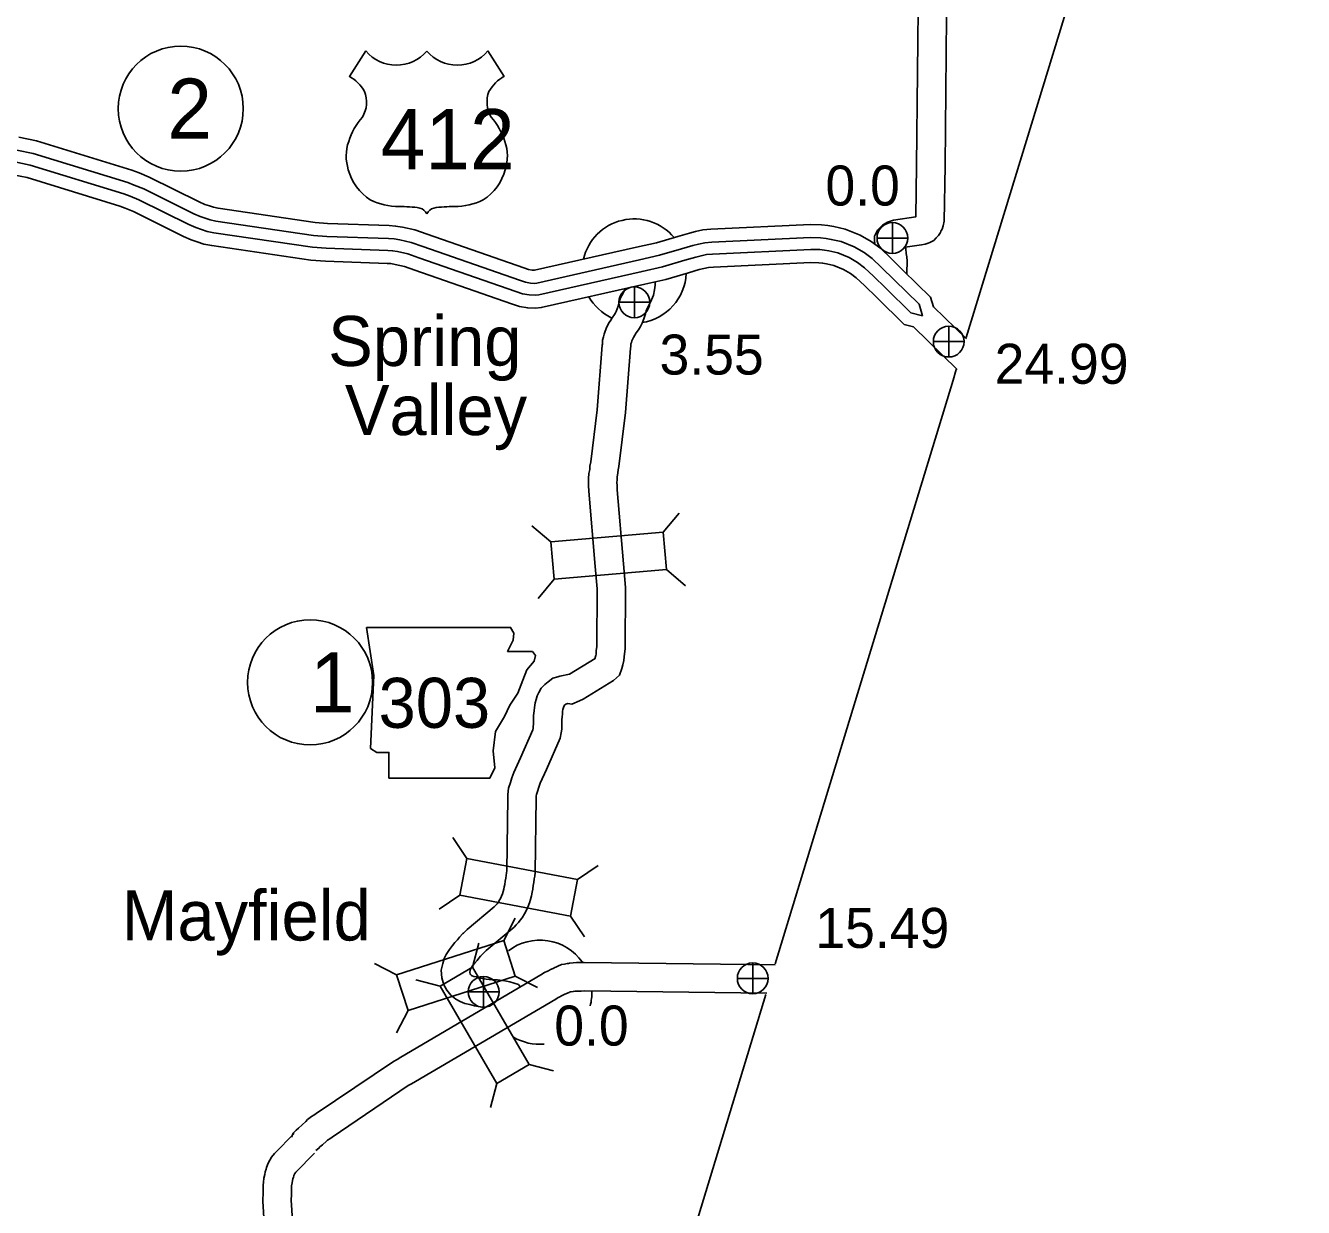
# Model space of a CAD drawing. Extents: x -939622 to -934245, y 1383184 to 1385301.
# Drawn here: x -936249.07 to -936208.61, y 1384987.86 to 1385025.28 of the extents above; entities that cross this region are included whole.
import ezdxf

# ---------------------------------------------------------------- set-up
doc = ezdxf.new("R2010")
doc.units = 0
for name, color, linetype in [('10', 7, 'Continuous'), ('15', 7, 'Continuous'), ('2', 7, 'Continuous'), ('20', 7, 'Continuous'), ('21', 7, 'Continuous'), ('22', 7, 'Continuous'), ('24', 7, 'Continuous'), ('25', 7, 'Continuous'), ('26', 7, 'Continuous'), ('27', 7, 'Continuous')]:
    doc.layers.add(name, color=color, linetype=linetype)

msp = doc.modelspace()

# ---------------------------------------------------------------- linework, layer by layer
at = {"layer": '10'}
for p, q in [((-936235.21, 1384996.551), (-936235.228, 1384996.532)), ((-936234.581, 1384995.908), (-936234.563, 1384995.926))]:
    msp.add_line(p, q, dxfattribs=at)
for points in [[(-936220.806, 1385026.765), (-936220.862, 1385020.847), (-936220.887, 1385019.22), (-936221.593, 1385019.115), (-936221.784, 1385019.054), (-936221.936, 1385018.958), (-936222.004, 1385018.897), (-936222.034, 1385018.867), (-936222.103, 1385018.798), (-936222.195, 1385018.614), (-936222.195, 1385018.463), (-936222.187, 1385018.375), (-936222.182, 1385018.354)], [(-936219.906, 1385026.755), (-936219.962, 1385020.836), (-936219.989, 1385019.089), (-936220.017, 1385018.944), (-936220.054, 1385018.834), (-936220.09, 1385018.767), (-936220.108, 1385018.73), (-936220.166, 1385018.631), (-936220.24, 1385018.557), (-936220.317, 1385018.479), (-936220.447, 1385018.409), (-936220.499, 1385018.39), (-936220.589, 1385018.356), (-936220.711, 1385018.336), (-936221.219, 1385018.261), (-936221.206, 1385018.207), (-936221.187, 1385018.063), (-936221.175, 1385017.962), (-936221.159, 1385017.817), (-936221.163, 1385017.68), (-936221.166, 1385017.592), (-936221.169, 1385017.424)], [(-936229.135, 1385017.166), (-936229.138, 1385017.066), (-936229.161, 1385016.909), (-936229.188, 1385016.743), (-936229.25, 1385016.6), (-936229.291, 1385016.527), (-936229.327, 1385016.454), (-936229.36, 1385016.387), (-936229.404, 1385016.3), (-936229.424, 1385016.246), (-936229.441, 1385016.155), (-936229.5, 1385015.992), (-936229.551, 1385015.863), (-936229.607, 1385015.75), (-936229.668, 1385015.651), (-936229.735, 1385015.547), (-936229.779, 1385015.476), (-936229.824, 1385015.405), (-936229.859, 1385015.345), (-936229.877, 1385015.299), (-936229.893, 1385015.251), (-936229.907, 1385015.199), (-936229.908, 1385015.194), (-936229.91, 1385015.123), (-936229.918, 1385015.067), (-936230.074, 1385013.027), (-936230.287, 1385011.32), (-936230.31, 1385011.21), (-936230.316, 1385011.123), (-936230.34, 1385010.985), (-936230.346, 1385010.898), (-936230.348, 1385010.812), (-936230.346, 1385010.714), (-936230.339, 1385010.625), (-936230.339, 1385010.58), (-936230.137, 1385008.237), (-936230.074, 1385007.486), (-936230.087, 1385005.544), (-936230.107, 1385005.395), (-936230.115, 1385005.295), (-936230.129, 1385005.174), (-936230.165, 1385005.037), (-936230.196, 1385004.93), (-936230.271, 1385004.71), (-936230.459, 1385004.545), (-936231.414, 1385003.959), (-936231.53, 1385003.901), (-936231.778, 1385003.798), (-936231.899, 1385003.816), (-936231.93, 1385003.809), (-936231.963, 1385003.8), (-936231.97, 1385003.797), (-936231.972, 1385003.796), (-936232.02, 1385003.757), (-936232.02, 1385003.756), (-936232.024, 1385003.746), (-936232.039, 1385003.696), (-936232.057, 1385003.633), (-936232.07, 1385003.564), (-936232.077, 1385003.495), (-936232.087, 1385003.387), (-936232.089, 1385003.306), (-936232.092, 1385003.209), (-936232.095, 1385003.145), (-936232.098, 1385003.002), (-936232.116, 1385002.893), (-936232.146, 1385002.719), (-936232.581, 1385001.724), (-936232.781, 1385001.291), (-936232.824, 1385001.171), (-936232.868, 1385001.032), (-936232.9, 1385000.941), (-936232.905, 1385000.897), (-936232.904, 1385000.828), (-936232.941, 1384998.471), (-936232.952, 1384998.354), (-936232.965, 1384998.262), (-936232.978, 1384998.156), (-936232.996, 1384998.053), (-936233.011, 1384997.945), (-936233.031, 1384997.84), (-936233.053, 1384997.73), (-936233.085, 1384997.618), (-936233.117, 1384997.507), (-936233.168, 1384997.373), (-936233.22, 1384997.259), (-936233.275, 1384997.159), (-936233.351, 1384997.037), (-936233.412, 1384996.955), (-936233.468, 1384996.886), (-936233.543, 1384996.807), (-936233.605, 1384996.736), (-936234.492, 1384995.995), (-936234.581, 1384995.908)], [(-936230.087, 1385016.949), (-936230.134, 1385016.853), (-936230.167, 1385016.787), (-936230.231, 1385016.658), (-936230.294, 1385016.489), (-936230.312, 1385016.394), (-936230.342, 1385016.311), (-936230.374, 1385016.229), (-936230.396, 1385016.185), (-936230.431, 1385016.128), (-936230.496, 1385016.027), (-936230.541, 1385015.954), (-936230.592, 1385015.874), (-936230.67, 1385015.741), (-936230.723, 1385015.606), (-936230.755, 1385015.51), (-936230.777, 1385015.429), (-936230.805, 1385015.321), (-936230.809, 1385015.194), (-936230.813, 1385015.159), (-936230.97, 1385013.117), (-936231.175, 1385011.471), (-936231.205, 1385011.333), (-936231.211, 1385011.228), (-936231.234, 1385011.095), (-936231.245, 1385010.942), (-936231.249, 1385010.812), (-936231.245, 1385010.669), (-936231.239, 1385010.591), (-936231.239, 1385010.54), (-936231.034, 1385008.16), (-936230.974, 1385007.451), (-936230.987, 1385005.607), (-936231.002, 1385005.492), (-936231.011, 1385005.381), (-936231.016, 1385005.34), (-936231.033, 1385005.278), (-936231.043, 1385005.242), (-936231.852, 1385004.746), (-936232.153, 1385004.682), (-936232.221, 1385004.662), (-936232.376, 1385004.615), (-936232.523, 1385004.508), (-936232.637, 1385004.415), (-936232.745, 1385004.3), (-936232.822, 1385004.168), (-936232.871, 1385004.057), (-936232.904, 1385003.945), (-936232.934, 1385003.84), (-936232.962, 1385003.693), (-936232.973, 1385003.581), (-936232.986, 1385003.443), (-936232.989, 1385003.332), (-936232.992, 1385003.242), (-936232.995, 1385003.174), (-936232.997, 1385003.083), (-936233.003, 1385003.041), (-936233.014, 1385002.981), (-936233.402, 1385002.093), (-936233.614, 1385001.634), (-936233.677, 1385001.46), (-936233.722, 1385001.316), (-936233.785, 1385001.136), (-936233.805, 1385000.94), (-936233.804, 1385000.834), (-936233.84, 1384998.522), (-936233.847, 1384998.458), (-936233.858, 1384998.377), (-936233.868, 1384998.29), (-936233.885, 1384998.195), (-936233.9, 1384998.092), (-936233.915, 1384998.011), (-936233.929, 1384997.941), (-936233.95, 1384997.866), (-936233.972, 1384997.791), (-936233.999, 1384997.72), (-936234.024, 1384997.666), (-936234.052, 1384997.615), (-936234.096, 1384997.544), (-936234.124, 1384997.506), (-936234.146, 1384997.479), (-936234.208, 1384997.413), (-936234.236, 1384997.381), (-936235.096, 1384996.663), (-936235.21, 1384996.551)], [(-936235.228, 1384996.532), (-936235.33, 1384996.42), (-936235.402, 1384996.341), (-936235.476, 1384996.25), (-936235.551, 1384996.157), (-936235.653, 1384996.035), (-936235.753, 1384995.871), (-936235.815, 1384995.747), (-936235.866, 1384995.592), (-936235.909, 1384995.378), (-936235.897, 1384995.137), (-936235.825, 1384994.912), (-936235.737, 1384994.742), (-936235.605, 1384994.585), (-936235.453, 1384994.456), (-936235.31, 1384994.384), (-936235.164, 1384994.321), (-936235.01, 1384994.286), (-936234.854, 1384994.245), (-936234.624, 1384994.204), (-936234.538, 1384994.195)], [(-936234.563, 1384995.926), (-936234.664, 1384995.815), (-936234.718, 1384995.756), (-936234.775, 1384995.684), (-936234.856, 1384995.585), (-936234.921, 1384995.508), (-936234.964, 1384995.436), (-936234.98, 1384995.404), (-936234.994, 1384995.361), (-936235.004, 1384995.31), (-936235.004, 1384995.299), (-936234.991, 1384995.259), (-936234.983, 1384995.243), (-936234.964, 1384995.221), (-936234.954, 1384995.212), (-936234.93, 1384995.2), (-936234.884, 1384995.18), (-936234.798, 1384995.161), (-936234.66, 1384995.125), (-936234.494, 1384995.095), (-936234.301, 1384995.074), (-936234.131, 1384995.074), (-936233.893, 1384995.039), (-936233.735, 1384995.011), (-936233.467, 1384994.918), (-936233.397, 1384994.837)], [(-936240.654, 1384990.094), (-936240.596, 1384990.212), (-936240.502, 1384990.315), (-936240.436, 1384990.371), (-936240.196, 1384990.589), (-936240.145, 1384990.65), (-936240.015, 1384990.739), (-936239.947, 1384990.783), (-936239.872, 1384990.835), (-936237.427, 1384992.488), (-936237.31, 1384992.553), (-936237.192, 1384992.626), (-936232.76, 1384995.224), (-936232.638, 1384995.304), (-936232.546, 1384995.345), (-936232.516, 1384995.358), (-936232.453, 1384995.397), (-936232.367, 1384995.433), (-936232.314, 1384995.456), (-936232.28, 1384995.472), (-936232.224, 1384995.504), (-936232.1, 1384995.552), (-936232.011, 1384995.569), (-936231.929, 1384995.585), (-936231.878, 1384995.59), (-936231.846, 1384995.597), (-936231.735, 1384995.612), (-936231.631, 1384995.616), (-936231.505, 1384995.616), (-936231.385, 1384995.622), (-936225.343, 1384995.541)], [(-936239.879, 1384989.663), (-936239.785, 1384989.736), (-936239.753, 1384989.782), (-936239.673, 1384989.848), (-936239.543, 1384989.966), (-936239.534, 1384989.978), (-936239.515, 1384989.991), (-936239.444, 1384990.037), (-936239.363, 1384990.093), (-936236.955, 1384991.721), (-936236.856, 1384991.776), (-936236.729, 1384991.853), (-936232.287, 1384994.458), (-936232.205, 1384994.511), (-936232.178, 1384994.524), (-936232.1, 1384994.559), (-936232.043, 1384994.593), (-936232.015, 1384994.605), (-936231.943, 1384994.636), (-936231.863, 1384994.674), (-936231.843, 1384994.685), (-936231.8, 1384994.693), (-936231.731, 1384994.7), (-936231.685, 1384994.711), (-936231.658, 1384994.714), (-936231.613, 1384994.716), (-936231.481, 1384994.716), (-936231.368, 1384994.722), (-936225.603, 1384994.644)], [(-936241.51, 1384987.19), (-936241.546, 1384987.893), (-936241.557, 1384988.052), (-936241.558, 1384988.173), (-936241.553, 1384988.251), (-936241.554, 1384988.317), (-936241.552, 1384988.443), (-936241.553, 1384988.566), (-936241.541, 1384988.667), (-936241.524, 1384988.791), (-936241.501, 1384988.903), (-936241.483, 1384988.989), (-936241.458, 1384989.074), (-936241.441, 1384989.133), (-936241.395, 1384989.27), (-936241.341, 1384989.359), (-936241.286, 1384989.451), (-936241.194, 1384989.568), (-936240.573, 1384990.209)], [(-936240.612, 1384987.247), (-936240.648, 1384987.947), (-936240.658, 1384988.087), (-936240.658, 1384988.147), (-936240.653, 1384988.225), (-936240.654, 1384988.314), (-936240.652, 1384988.44), (-936240.652, 1384988.516), (-936240.648, 1384988.553), (-936240.636, 1384988.639), (-936240.62, 1384988.719), (-936240.609, 1384988.771), (-936240.593, 1384988.824), (-936240.581, 1384988.867), (-936240.574, 1384988.887), (-936240.57, 1384988.895), (-936240.542, 1384988.942), (-936240.515, 1384988.976), (-936239.927, 1384989.582)]]:
    msp.add_lwpolyline(points, dxfattribs=at)
at = {"layer": '15'}
for points in [[(-936249.288, 1385021.745), (-936248.727, 1385021.629), (-936245.704, 1385020.7), (-936245.478, 1385020.615), (-936245.156, 1385020.483), (-936243.577, 1385019.696), (-936243.393, 1385019.619), (-936243.253, 1385019.568), (-936243.127, 1385019.528), (-936242.976, 1385019.498), (-936239.906, 1385019.045), (-936239.517, 1385019.018), (-936237.563, 1385018.949), (-936237.357, 1385018.934), (-936237.138, 1385018.897), (-936236.75, 1385018.808), (-936236.359, 1385018.674), (-936233.3, 1385017.607), (-936233.146, 1385017.556), (-936233.035, 1385017.537), (-936232.974, 1385017.533), (-936232.962, 1385017.535), (-936229.726, 1385018.265), (-936229.101, 1385018.405), (-936228.422, 1385018.604), (-936228.056, 1385018.712), (-936227.861, 1385018.758), (-936227.627, 1385018.809), (-936227.377, 1385018.831), (-936224.225, 1385018.978), (-936223.874, 1385018.971), (-936223.67, 1385018.948), (-936223.483, 1385018.916), (-936223.122, 1385018.835), (-936222.652, 1385018.642), (-936222.299, 1385018.44), (-936221.999, 1385018.217), (-936221.682, 1385017.916), (-936221.285, 1385017.528), (-936220.418, 1385016.678), (-936220.328, 1385016.38)], [(-936249.35, 1385021.337), (-936248.829, 1385021.229), (-936245.837, 1385020.309), (-936245.629, 1385020.231), (-936245.326, 1385020.107), (-936243.749, 1385019.321), (-936243.543, 1385019.235), (-936243.386, 1385019.178), (-936243.229, 1385019.128), (-936243.046, 1385019.092), (-936239.951, 1385018.635), (-936239.538, 1385018.606), (-936237.585, 1385018.537), (-936237.407, 1385018.524), (-936237.219, 1385018.492), (-936236.863, 1385018.411), (-936236.494, 1385018.284), (-936233.433, 1385017.216), (-936233.246, 1385017.155), (-936233.083, 1385017.127), (-936232.957, 1385017.119), (-936232.887, 1385017.129), (-936229.636, 1385017.863), (-936228.998, 1385018.006), (-936228.305, 1385018.208), (-936227.95, 1385018.313), (-936227.77, 1385018.356), (-936227.565, 1385018.4), (-936227.349, 1385018.42), (-936224.219, 1385018.565), (-936223.902, 1385018.559), (-936223.729, 1385018.54), (-936223.563, 1385018.511), (-936223.246, 1385018.44), (-936222.834, 1385018.271), (-936222.526, 1385018.094), (-936222.265, 1385017.901), (-936221.968, 1385017.619), (-936221.574, 1385017.234), (-936220.782, 1385016.458), (-936220.67, 1385016.086)], [(-936249.407, 1385020.966), (-936248.923, 1385020.865), (-936245.958, 1385019.954), (-936245.765, 1385019.882), (-936245.481, 1385019.765), (-936243.905, 1385018.979), (-936243.68, 1385018.885), (-936243.507, 1385018.822), (-936243.322, 1385018.764), (-936243.11, 1385018.722), (-936239.991, 1385018.262), (-936239.558, 1385018.231), (-936237.605, 1385018.163), (-936237.453, 1385018.152), (-936237.293, 1385018.124), (-936236.966, 1385018.049), (-936236.616, 1385017.93), (-936233.553, 1385016.861), (-936233.338, 1385016.79), (-936233.126, 1385016.754), (-936232.941, 1385016.743), (-936232.819, 1385016.76), (-936229.554, 1385017.497), (-936228.904, 1385017.642), (-936228.2, 1385017.848), (-936227.854, 1385017.951), (-936227.687, 1385017.99), (-936227.509, 1385018.029), (-936227.323, 1385018.045), (-936224.214, 1385018.19), (-936223.926, 1385018.185), (-936223.782, 1385018.168), (-936223.636, 1385018.143), (-936223.359, 1385018.081), (-936222.999, 1385017.933), (-936222.731, 1385017.78), (-936222.507, 1385017.613), (-936222.228, 1385017.348), (-936221.836, 1385016.966), (-936221.044, 1385016.19), (-936220.67, 1385016.086)], [(-936249.469, 1385020.557), (-936249.025, 1385020.465), (-936246.091, 1385019.563), (-936245.916, 1385019.497), (-936245.651, 1385019.389), (-936244.077, 1385018.604), (-936243.83, 1385018.501), (-936243.64, 1385018.432), (-936243.425, 1385018.364), (-936243.18, 1385018.315), (-936240.036, 1385017.852), (-936239.58, 1385017.819), (-936237.627, 1385017.751), (-936237.503, 1385017.742), (-936237.374, 1385017.719), (-936237.079, 1385017.652), (-936236.751, 1385017.54), (-936233.685, 1385016.471), (-936233.438, 1385016.389), (-936233.174, 1385016.343), (-936232.924, 1385016.328), (-936232.745, 1385016.354), (-936229.463, 1385017.094), (-936228.801, 1385017.243), (-936228.083, 1385017.453), (-936227.748, 1385017.552), (-936227.596, 1385017.588), (-936227.446, 1385017.62), (-936227.295, 1385017.634), (-936224.209, 1385017.778), (-936223.954, 1385017.773), (-936223.84, 1385017.76), (-936223.716, 1385017.738), (-936223.483, 1385017.686), (-936223.181, 1385017.562), (-936222.958, 1385017.434), (-936222.773, 1385017.297), (-936222.514, 1385017.051), (-936222.125, 1385016.671), (-936221.257, 1385015.821), (-936220.958, 1385015.738)], [(-936220.328, 1385016.38), (-936219.285, 1385015.358)], [(-936220.958, 1385015.738), (-936219.58, 1385014.387)]]:
    msp.add_lwpolyline(points, dxfattribs=at)
at = {"layer": '2'}
for points in [[(-936219.295, 1385015.403), (-936215.314, 1385028.407), (-936212.625, 1385037.204), (-936208.681, 1385050.093), (-936208.614, 1385050.3)], [(-936225.338, 1384995.579), (-936219.707, 1385014.058), (-936219.606, 1385014.386)], [(-936227.019, 1384990.062), (-936225.634, 1384994.608)], [(-936233.106, 1384940.476), (-936233.068, 1384943.678), (-936233.028, 1384947.169), (-936233.007, 1384949.494), (-936232.803, 1384963.625), (-936232.681, 1384971.43), (-936227.019, 1384990.062)]]:
    msp.add_lwpolyline(points, dxfattribs=at)
at = {"layer": '20'}
for p, q in [((-936228.887, 1385009.242), (-936228.377, 1385009.848)), ((-936232.437, 1385008.936), (-936233.044, 1385009.446)), ((-936228.785, 1385008.058), (-936228.179, 1385007.548)), ((-936232.335, 1385007.752), (-936232.845, 1385007.146)), ((-936235.099, 1384998.916), (-936235.544, 1384999.571)), ((-936231.598, 1384998.249), (-936230.943, 1384998.694)), ((-936235.321, 1384997.749), (-936235.976, 1384997.304)), ((-936233.931, 1384996.316), (-936233.568, 1384997.02)), ((-936231.82, 1384997.082), (-936231.375, 1384996.427)), ((-936234.926, 1384995.467), (-936234.726, 1384996.233)), ((-936237.325, 1384995.23), (-936238.029, 1384995.592)), ((-936235.95, 1384994.866), (-936236.717, 1384995.066)), ((-936233.569, 1384995.185), (-936232.865, 1384994.822)), ((-936236.963, 1384994.098), (-936237.326, 1384993.394)), ((-936233.123, 1384992.392), (-936232.356, 1384992.193)), ((-936234.147, 1384991.791), (-936234.347, 1384991.025))]:
    msp.add_line(p, q, dxfattribs=at)
for points in [[(-936228.887, 1385009.242), (-936232.437, 1385008.936), (-936232.335, 1385007.752), (-936228.785, 1385008.058)], [(-936235.321, 1384997.749), (-936231.82, 1384997.082), (-936231.598, 1384998.249), (-936235.099, 1384998.916)], [(-936236.963, 1384994.098), (-936233.569, 1384995.185), (-936233.931, 1384996.316), (-936237.325, 1384995.23)], [(-936233.123, 1384992.392), (-936234.926, 1384995.467), (-936235.95, 1384994.866), (-936234.147, 1384991.791)]]:
    msp.add_lwpolyline(points, close=True, dxfattribs=at)
at = {"layer": '21'}
msp.add_lwpolyline([(-936238.278, 1385006.227), (-936238.049, 1385004.704), (-936238.151, 1385002.395), (-936237.948, 1385002.268), (-936237.567, 1385002.268), (-936237.567, 1385001.456), (-936234.37, 1385001.456), (-936234.218, 1385001.786), (-936234.268, 1385002.318), (-936234.192, 1385002.928), (-936233.913, 1385003.41), (-936233.735, 1385003.765), (-936233.482, 1385004.146), (-936233.329, 1385004.552), (-936233.202, 1385004.882), (-936232.974, 1385005.161), (-936232.923, 1385005.338), (-936233.025, 1385005.465), (-936233.811, 1385005.465), (-936233.634, 1385005.82), (-936233.608, 1385006.049), (-936233.714, 1385006.224)], close=True, dxfattribs=at)
at = {"layer": '22'}
for p, q in [((-936238.299, 1385024.475), (-936238.819, 1385023.672)), ((-936234.439, 1385024.475), (-936233.919, 1385023.672))]:
    msp.add_line(p, q, dxfattribs=at)
for centre, radius, start, end in [((-936237.332, 1385025.288), 1.264, 220.075, 319.6701), ((-936235.406, 1385025.288), 1.264, 220.3299, 319.925), ((-936239.497, 1385022.506), 1.349, 30.7809, 59.9883), ((-936233.241, 1385022.506), 1.349, 120.0117, 149.2191), ((-936239.2, 1385022.862), 0.925, 328.8105, 21.2108), ((-936233.538, 1385022.862), 0.925, 158.7892, 211.1895), ((-936236.782, 1385020.966), 2.157, 138.9565, 162.6913), ((-936235.956, 1385020.966), 2.157, 17.3087, 41.0435), ((-936237.494, 1385021.143), 1.426, 160.9576, 197.3819), ((-936235.244, 1385021.143), 1.426, 342.6181, 19.0424), ((-936237.262, 1385021.147), 1.65, 195.1074, 237.1312), ((-936235.476, 1385021.147), 1.65, 302.8688, 344.8926), ((-936237.231, 1385021.667), 2.118, 244.0771, 269.5779), ((-936237.182, 1385015.669), 3.88, 81.1942, 90.9539), ((-936235.556, 1385015.669), 3.88, 89.0461, 98.8058), ((-936235.507, 1385021.667), 2.118, 270.4221, 295.9229), ((-936236.697, 1385019.148), 0.372, 28.0342, 72.9864), ((-936236.041, 1385019.148), 0.372, 107.0136, 151.9658)]:
    msp.add_arc(centre, radius, start, end, dxfattribs=at)
at = {"layer": '24'}
for centre, start, end in [((-936229.802, 1385017.508), 40.0438, 166.7741), ((-936229.802, 1385017.508), 278.5057, 357.3499), ((-936229.802, 1385017.508), 209.5624, 243.8824), ((-936232.789, 1384994.678), 35.5631, 127.1593), ((-936232.789, 1384994.678), 344.8687, 1.0209), ((-936232.789, 1384994.678), 239.4863, 274.7006)]:
    msp.add_arc(centre, 1.65, start, end, dxfattribs=at)
at = {"layer": '26'}
for p, q in [((-936221.628, 1385018.066), (-936221.628, 1385019.041)), ((-936222.115, 1385018.553), (-936221.14, 1385018.553)), ((-936229.797, 1385016.031), (-936229.797, 1385017.006)), ((-936230.285, 1385016.518), (-936229.31, 1385016.518)), ((-936219.844, 1385014.786), (-936219.844, 1385015.761)), ((-936220.332, 1385015.274), (-936219.357, 1385015.274)), ((-936226.05, 1384994.628), (-936226.05, 1384995.603)), ((-936234.569, 1384994.201), (-936234.569, 1384995.176)), ((-936226.537, 1384995.116), (-936225.562, 1384995.116)), ((-936235.057, 1384994.689), (-936234.082, 1384994.689))]:
    msp.add_line(p, q, dxfattribs=at)
for centre in [(-936221.628, 1385018.553), (-936229.797, 1385016.518), (-936219.844, 1385015.274), (-936226.05, 1384995.116), (-936234.569, 1384994.689)]:
    msp.add_circle(centre, 0.487, dxfattribs=at)
at = {"layer": '27'}
for centre in [(-936244.159, 1385022.649), (-936240.064, 1385004.487)]:
    msp.add_circle(centre, 1.98, dxfattribs=at)

# ---------------------------------------------------------------- texts
at = {"layer": '21'}
msp.add_text('303', height=1.584, dxfattribs=at).set_placement((-936237.896, 1385003.047))
at = {"layer": '22'}
msp.add_text('412', height=1.9008, dxfattribs=at).set_placement((-936237.828, 1385020.733))
at = {"layer": '24'}
for s, p in [('Spring', (-936239.493, 1385014.503)), ('Valley', (-936238.962, 1385012.314)), ('Mayfield', (-936246.028, 1384996.315))]:
    msp.add_text(s, height=1.584, dxfattribs=at).set_placement(p)
at = {"layer": '25'}
for s, p in [('0.0', (-936223.748, 1385019.582)), ('3.55', (-936229, 1385014.231)), ('24.99', (-936218.392, 1385013.939)), ('15.49', (-936224.067, 1384996.08)), ('0.0', (-936232.333, 1384992.989))]:
    msp.add_text(s, height=1.2672, dxfattribs=at).set_placement(p)
at = {"layer": '27'}
msp.add_text('2', height=1.901, dxfattribs=at).set_placement((-936244.584, 1385021.699))
msp.add_text('1', height=1.901, rotation=359.9, dxfattribs=at).set_placement((-936240.066, 1385003.537))

doc.saveas('drawing.dxf')
